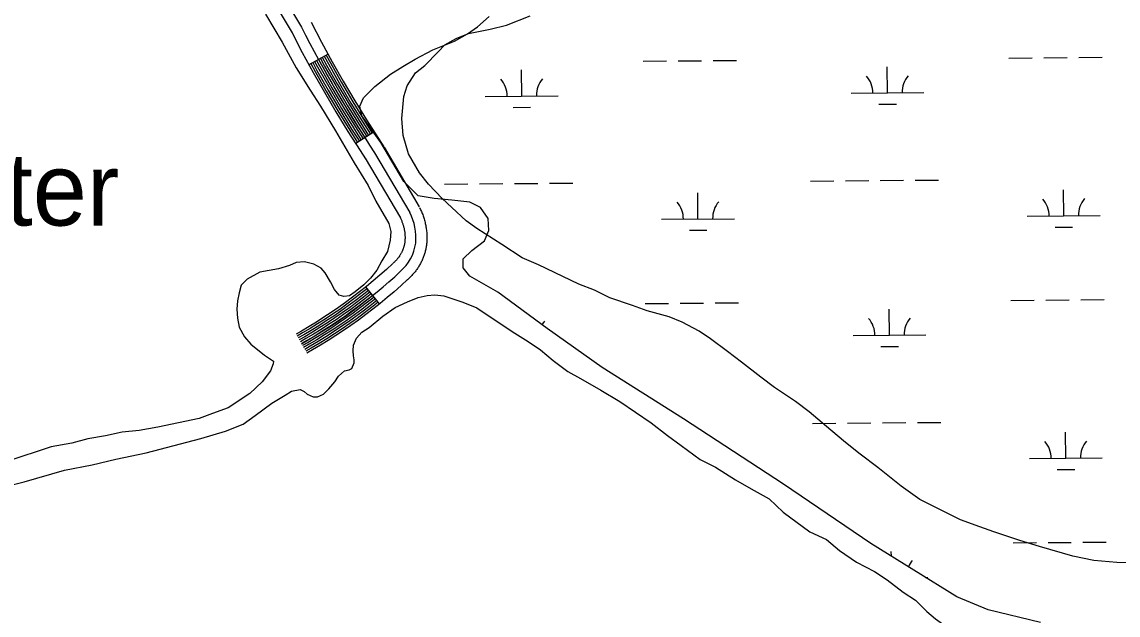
# Model space of a CAD drawing. Extents: x 3568792 to 3606828, y 529143 to 554785.
# Drawn here: x 3584595 to 3586099, y 545708 to 546522 of the extents above; entities that cross this region are included whole.
import ezdxf

# ---------------------------------------------------------------- set-up
doc = ezdxf.new("R2010")
doc.units = 0
for name, color, linetype in [('V-RIVR-IDEN', 7, 'Continuous'), ('V-ROAD-CNTR', 7, 'Continuous'), ('V-SITE-VEGE', 7, 'Continuous'), ('V-TOPO-SHOR', 7, 'Continuous'), ('V-WETL-SWMP', 7, 'Continuous')]:
    doc.layers.add(name, color=color, linetype=linetype)

msp = doc.modelspace()

# ---------------------------------------------------------------- linework, layer by layer
at = {"layer": 'V-ROAD-CNTR'}
for p, q in [((3585015.4, 546477.5), (3584989, 546463.1)), ((3585078.6, 546370.9), (3585053.4, 546354.7)), ((3585086.1, 546134.8), (3585067.4, 546158.3))]:
    msp.add_line(p, q, dxfattribs=at)
for points in [[(3584791.3, 546828), (3584978.8, 546514.5)], [(3584778.4, 546820.3), (3584966, 546506.8)], [(3584992.2, 546521.4), (3585006.4, 546493.9), (3585021.1, 546467), (3585036.3, 546440.3), (3585051.9, 546413.6), (3585068, 546387.4), (3585084.6, 546361.6), (3585091.9, 546350.4)], [(3584965.5, 546507.6), (3584979.9, 546479.8), (3584994.9, 546452.4), (3585010.3, 546425.3), (3585026.2, 546398.2), (3585042.6, 546371.5), (3585059.4, 546345.3), (3585066.7, 546334)], [(3585012.7, 546476.1), (3585018.5, 546465.6), (3585033.7, 546438.8), (3585049.3, 546412.1), (3585065.5, 546385.8), (3585076.1, 546369.3)], [(3584991.7, 546464.5), (3584997.5, 546453.9), (3585012.9, 546426.8), (3585028.8, 546399.7), (3585045.2, 546373.1), (3585055.9, 546356.4)], [(3584994.3, 546466), (3585000.1, 546455.3), (3585015.5, 546428.3), (3585031.3, 546401.3), (3585047.7, 546374.7), (3585058.4, 546358)], [(3584996.9, 546467.4), (3585002.8, 546456.8), (3585018.1, 546429.8), (3585033.9, 546402.8), (3585050.3, 546376.3), (3585060.9, 546359.6)], [(3584999.6, 546468.9), (3585005.4, 546458.2), (3585020.7, 546431.3), (3585036.5, 546404.3), (3585052.8, 546377.9), (3585063.5, 546361.2)], [(3585002.2, 546470.3), (3585008, 546459.7), (3585023.3, 546432.8), (3585039.1, 546405.9), (3585055.3, 546379.5), (3585066, 546362.8)], [(3585004.8, 546471.7), (3585010.6, 546461.2), (3585025.9, 546434.3), (3585041.6, 546407.4), (3585057.9, 546381.1), (3585068.5, 546364.4)], [(3585007.5, 546473.2), (3585013.2, 546462.6), (3585028.5, 546435.8), (3585044.2, 546409), (3585060.4, 546382.7), (3585071, 546366.1)], [(3585010.1, 546474.6), (3585015.9, 546464.1), (3585031.1, 546437.3), (3585046.8, 546410.5), (3585063, 546384.2), (3585073.6, 546367.7)], [(3585079.3, 546342.2), (3585127.5, 546260.3)], [(3585092.2, 546349.8), (3585140.4, 546267.9)], [(3585066.4, 546334.6), (3585114.6, 546252.7)], [(3585140.8, 546267.1), (3585141.5, 546265.8), (3585142.2, 546264.4), (3585142.8, 546263), (3585143.5, 546261.6), (3585144.1, 546260.1), (3585144.7, 546258.7), (3585145.2, 546257.3), (3585145.8, 546255.7), (3585146.3, 546254.3), (3585146.8, 546252.8), (3585147.2, 546251.3), (3585147.7, 546249.8), (3585148.1, 546248.3), (3585148.5, 546246.7), (3585148.8, 546245.3), (3585149.2, 546243.7), (3585149.5, 546242.2), (3585149.7, 546240.6), (3585150, 546239.1), (3585150.2, 546237.6), (3585150.4, 546236), (3585150.6, 546234.4), (3585150.7, 546232.9), (3585150.8, 546231.3), (3585150.9, 546229.8), (3585151, 546228.2), (3585151, 546226.7), (3585151, 546225.1), (3585151, 546223.5), (3585150.9, 546222), (3585150.8, 546220.4), (3585150.7, 546218.8), (3585150.6, 546217.3), (3585150.6, 546216.8)], [(3585114.2, 546253.4), (3585114.7, 546252.4), (3585115.1, 546251.5), (3585115.6, 546250.5), (3585116, 546249.5), (3585116.4, 546248.6), (3585116.8, 546247.6), (3585117.2, 546246.6), (3585117.5, 546245.7), (3585117.9, 546244.7), (3585118.2, 546243.7), (3585118.5, 546242.7), (3585118.8, 546241.7), (3585119.1, 546240.7), (3585119.3, 546239.7), (3585119.6, 546238.7), (3585119.8, 546237.7), (3585120, 546236.6), (3585120.2, 546235.6), (3585120.3, 546234.6), (3585120.5, 546233.6), (3585120.6, 546232.5), (3585120.7, 546231.5), (3585120.8, 546230.5), (3585120.9, 546229.4), (3585120.9, 546228.4), (3585121, 546227.3), (3585121, 546226.3), (3585121, 546225.3), (3585121, 546224.3), (3585120.9, 546223.2), (3585120.9, 546222.1), (3585120.8, 546221.1), (3585120.7, 546220.1), (3585120.7, 546219.7)], [(3585120.8, 546220.2), (3585120.6, 546219.3), (3585120.5, 546218.6), (3585120.4, 546217.7), (3585120.2, 546216.9), (3585120.1, 546216.2), (3585119.9, 546215.4), (3585119.7, 546214.6), (3585119.5, 546213.8), (3585119.3, 546213.1), (3585119.1, 546212.3), (3585118.8, 546211.5), (3585118.5, 546210.7), (3585118.3, 546210), (3585118, 546209.3), (3585117.7, 546208.5), (3585117.4, 546207.8), (3585117.1, 546207), (3585116.7, 546206.3), (3585116.4, 546205.6), (3585116, 546204.9), (3585115.7, 546204.2), (3585115.3, 546203.5), (3585114.9, 546202.8), (3585114.5, 546202.1), (3585114, 546201.4), (3585113.6, 546200.7), (3585113.2, 546200), (3585112.7, 546199.4), (3585112.3, 546198.8), (3585111.8, 546198.1), (3585111.3, 546197.5), (3585110.8, 546196.9), (3585110.3, 546196.3), (3585109.7, 546195.6), (3585109.2, 546195), (3585108.7, 546194.5), (3585108.1, 546193.9), (3585107.5, 546193.3), (3585107, 546192.8), (3585106.4, 546192.2), (3585105.8, 546191.7), (3585105.2, 546191.1), (3585104.7, 546190.7)], [(3585150.5, 546216.2), (3585150.3, 546215), (3585150.1, 546213.7), (3585149.9, 546212.4), (3585149.7, 546211.1), (3585149.4, 546209.8), (3585149.1, 546208.5), (3585148.8, 546207.2), (3585148.4, 546205.9), (3585148.1, 546204.7), (3585147.7, 546203.4), (3585147.3, 546202.2), (3585146.9, 546200.9), (3585146.4, 546199.6), (3585146, 546198.4), (3585145.5, 546197.2), (3585145, 546196), (3585144.4, 546194.7), (3585143.9, 546193.5), (3585143.3, 546192.3), (3585142.7, 546191.2), (3585142.1, 546190), (3585141.4, 546188.8), (3585140.8, 546187.7), (3585140.1, 546186.5), (3585139.4, 546185.4), (3585138.7, 546184.3), (3585138, 546183.2), (3585137.2, 546182.1), (3585136.4, 546181), (3585135.7, 546180), (3585134.9, 546178.9), (3585134, 546177.9), (3585133.2, 546176.9), (3585132.3, 546175.9), (3585131.4, 546174.9), (3585130.5, 546173.9), (3585129.6, 546173), (3585128.7, 546172), (3585127.7, 546171.1), (3585126.8, 546170.2), (3585125.8, 546169.3), (3585124.8, 546168.4), (3585124.3, 546168)], [(3585104.3, 546190.3), (3585095.4, 546182.1), (3585086.4, 546174.2), (3585077.2, 546166.4), (3585068, 546158.7), (3585058.6, 546151.3), (3585049, 546144), (3585039.4, 546136.7), (3585029.6, 546129.8), (3585019.7, 546123), (3585009.6, 546116.4), (3584999.5, 546109.9), (3584989.3, 546103.6), (3584978.9, 546097.5), (3584971.5, 546093.3)], [(3585124.6, 546168.3), (3585115.5, 546159.8), (3585106, 546151.5), (3585096.5, 546143.5), (3585086.9, 546135.4), (3585077, 546127.6), (3585067.1, 546120), (3585057, 546112.5), (3585046.8, 546105.2), (3585036.5, 546098.1), (3585026, 546091.2), (3585015.4, 546084.5), (3585004.8, 546077.9), (3584993.9, 546071.5), (3584986.2, 546067.2)], [(3585069.3, 546155.9), (3585060.4, 546148.9), (3585050.8, 546141.6), (3585041.1, 546134.3), (3585031.3, 546127.3), (3585021.4, 546120.5), (3585011.3, 546113.8), (3585001.1, 546107.4), (3584990.8, 546101), (3584980.4, 546094.9), (3584973, 546090.7)], [(3585071.2, 546153.6), (3585062.3, 546146.5), (3585052.6, 546139.2), (3585042.9, 546131.9), (3585033, 546124.9), (3585023.1, 546118), (3585012.9, 546111.3), (3585002.7, 546104.8), (3584992.4, 546098.4), (3584981.9, 546092.3), (3584974.4, 546088.1)], [(3585073, 546151.2), (3585064.1, 546144.2), (3585054.5, 546136.8), (3585044.7, 546129.5), (3585034.8, 546122.4), (3585024.7, 546115.6), (3585014.5, 546108.8), (3585004.3, 546102.3), (3584993.9, 546095.9), (3584983.4, 546089.7), (3584975.9, 546085.4)], [(3585074.9, 546148.9), (3585065.9, 546141.8), (3585056.3, 546134.4), (3585046.4, 546127), (3585036.5, 546120), (3585026.4, 546113.1), (3585016.2, 546106.3), (3585005.9, 546099.7), (3584995.5, 546093.3), (3584984.9, 546087.1), (3584977.4, 546082.8)], [(3585076.7, 546146.5), (3585067.8, 546139.4), (3585058.1, 546132), (3585048.2, 546124.6), (3585038.2, 546117.5), (3585028.1, 546110.6), (3585017.8, 546103.8), (3585007.5, 546097.2), (3584997, 546090.7), (3584986.4, 546084.5), (3584978.9, 546080.2)], [(3585078.6, 546144.2), (3585069.6, 546137.1), (3585059.9, 546129.6), (3585050, 546122.2), (3585039.9, 546115), (3585029.8, 546108.1), (3585019.4, 546101.2), (3585009.1, 546094.7), (3584998.6, 546088.2), (3584987.9, 546081.9), (3584980.3, 546077.6)], [(3585080.5, 546141.8), (3585071.5, 546134.7), (3585061.7, 546127.2), (3585051.7, 546119.8), (3585041.6, 546112.6), (3585031.5, 546105.6), (3585021.1, 546098.7), (3585010.7, 546092.1), (3585000.1, 546085.6), (3584989.4, 546079.3), (3584981.8, 546075)], [(3585082.3, 546139.5), (3585073.3, 546132.3), (3585063.5, 546124.8), (3585053.5, 546117.3), (3585043.4, 546110.1), (3585033.1, 546103.1), (3585022.7, 546096.2), (3585012.3, 546089.6), (3585001.7, 546083), (3584990.9, 546076.7), (3584983.3, 546072.4)], [(3585084.2, 546137.1), (3585075.2, 546130), (3585065.3, 546122.4), (3585055.3, 546114.9), (3585045.1, 546107.7), (3585034.8, 546100.6), (3585024.3, 546093.7), (3585013.8, 546087), (3585003.2, 546080.5), (3584992.4, 546074.1), (3584984.8, 546069.8)]]:
    msp.add_lwpolyline(points, dxfattribs=at)
for centre, radius, start, end in [((3586562.6, 547322.7), 1778.1, 207.034, 213.4632), ((3585061.4, 546225.7), 74.6, 354.2776, 27.6312), ((3585075.2, 546225.9), 60.9, 310.1401, 352.7828), ((3584634.5, 546693.8), 703.7, 299.3037, 313.013)]:
    msp.add_arc(centre, radius, start, end, dxfattribs=at)
at = {"layer": 'V-SITE-VEGE'}
msp.add_lwpolyline([(3586114.6, 545779.5), (3586097.7, 545779.8), (3586066.3, 545782.6), (3586037.2, 545788.7), (3585991.4, 545801.8), (3585964.6, 545810.2), (3585928.9, 545822), (3585909.9, 545829), (3585883.1, 545838.5), (3585864.2, 545847.8), (3585827.4, 545866.4), (3585801.9, 545884.8), (3585769.8, 545910), (3585745.4, 545928.4), (3585725.5, 545944.5), (3585705.5, 545961.6), (3585675.6, 545986.8), (3585656.8, 546000.6), (3585627.9, 546020.2), (3585609.1, 546034), (3585582.5, 546054.7), (3585563.6, 546069.6), (3585540.3, 546086.8), (3585524.8, 546097.2), (3585501.4, 546109.9), (3585483.6, 546117), (3585453.4, 546125.4), (3585433.3, 546132.4), (3585402, 546143.1), (3585380.9, 546153.5), (3585359.7, 546161.7), (3585337.4, 546172.2), (3585304, 546188.5), (3585281.7, 546197.9), (3585253.9, 546216.3), (3585219.5, 546238.2), (3585205, 546248.6), (3585185.1, 546266.9), (3585171.9, 546279.5), (3585153.1, 546298.9), (3585141, 546314.8), (3585125.7, 546340.9), (3585118.3, 546365.7), (3585116.5, 546389.3), (3585119.2, 546419.6), (3585124, 546434.1), (3585135.5, 546451.9), (3585148, 546461.8), (3585166.3, 546480.6), (3585175.4, 546490.5), (3585191.3, 546499.2), (3585208.3, 546505.7), (3585237.6, 546511.9), (3585260.1, 546517.2), (3585292.9, 546530.1)], dxfattribs=at)
at = {"layer": 'V-TOPO-SHOR'}
for points in [[(3584929.7, 546532.3), (3584952.6, 546494.2), (3584971.6, 546458.6), (3584990.6, 546427.9), (3585004.9, 546406.2), (3585025.4, 546372.5), (3585051.1, 546328.5), (3585070.2, 546297.3), (3585081.1, 546275.6), (3585098.7, 546245), (3585101.4, 546234.1), (3585100.7, 546222.4), (3585097, 546206.8), (3585089, 546193.7), (3585082.4, 546181.1), (3585073.4, 546170), (3585064.4, 546160.8), (3585052.5, 546151.2), (3585044.6, 546146), (3585037.2, 546145.1), (3585030.4, 546146.7), (3585024.2, 546154.7), (3585018.5, 546165), (3585011.4, 546177.4), (3585006.1, 546183.9), (3584995.9, 546189.4), (3584983.2, 546192.6), (3584971.5, 546191.8), (3584962.6, 546187.5), (3584947.3, 546182.9), (3584921.8, 546178.4), (3584904.5, 546168.9), (3584896, 546160.7), (3584893.4, 546150), (3584891.2, 546138.8), (3584890.1, 546127.6), (3584891.3, 546115.3), (3584893.6, 546103), (3584900.7, 546089.7), (3584909.3, 546079.7), (3584928.2, 546064.2), (3584940.3, 546056.2), (3584940.2, 546052.3), (3584936.6, 546043), (3584925.1, 546027.6), (3584908.2, 546011.7), (3584878.5, 545992.1), (3584856.8, 545984.2), (3584838.6, 545977.6), (3584781.6, 545965.4), (3584756, 545960.9), (3584733, 545958.8), (3584709.9, 545953.8), (3584685.8, 545949.4), (3584663.7, 545943.8), (3584635.2, 545938.5), (3584574.7, 545918.4)], [(3584956.6, 546009.4), (3584965, 546015.1), (3584977.3, 546017.4), (3584982.7, 546014.4), (3584986.5, 546010.9), (3584994.8, 546007.3), (3585001.1, 546007.2), (3585009, 546011), (3585016.5, 546018.2), (3585024.5, 546027.8), (3585029.5, 546035.6), (3585038, 546042.8), (3585044.4, 546044.2), (3585047.8, 546046.1), (3585051.4, 546053.8), (3585051, 546058.2), (3585050.1, 546063.6), (3585049.7, 546070.5), (3585050.3, 546078.3), (3585054.4, 546087.6), (3585061.9, 546095.8), (3585071.8, 546102.4), (3585090.6, 546117.8), (3585107.5, 546129.8), (3585124.3, 546137.8), (3585139.1, 546143.4), (3585151.3, 546146.2), (3585162.1, 546147.4), (3585174.4, 546145.8), (3585188, 546141.1), (3585200.2, 546137), (3585219.6, 546129.3), (3585268, 546096.7), (3585289.8, 546083.1), (3585306.8, 546071.6), (3585324.1, 546057.1), (3585344.5, 546042), (3585361.9, 546032.4), (3585389.6, 546016.3), (3585415.7, 546000.7), (3585458.8, 545971.6), (3585481, 545954), (3585499.9, 545940.5), (3585526, 545921), (3585546.9, 545910.8), (3585574.5, 545893.2), (3585595.9, 545881.1), (3585620.6, 545867), (3585639.9, 545849), (3585676.6, 545822), (3585699.4, 545811.3), (3585717.3, 545796.3)], [(3584534.6, 545874.9), (3584598.5, 545890.5), (3584653.6, 545906.7), (3584691.9, 545913.9), (3584724.3, 545921.7), (3584765.6, 545930.3), (3584840.9, 545950.1), (3584874.8, 545960.3), (3584899, 545969.6), (3584915.3, 545981.6), (3584938.1, 545998.4), (3584956.6, 546009.4)], [(3585717.3, 545796.3), (3585740.5, 545780.3), (3585765.3, 545767.6), (3585782.7, 545756), (3585804.5, 545739), (3585821.4, 545728), (3585836.8, 545712.5), (3585848.9, 545702.5), (3585863.4, 545692), (3585877.5, 545685.4), (3585918.4, 545672), (3585941.7, 545662.8), (3585957.8, 545658.6), (3585983.7, 545654.7), (3586003.3, 545654.9), (3586031.2, 545653.4), (3586053.2, 545650.1), (3586075.2, 545647.3), (3586126.5, 545645.9), (3586157.4, 545644), (3586175.5, 545644.1), (3586193.6, 545643.3)]]:
    msp.add_lwpolyline(points, dxfattribs=at)
at = {"layer": 'V-WETL-SWMP'}
for p, q in [((3585447.8, 546467.9), (3585479.8, 546468.2)), ((3585495.8, 546468.3), (3585527.8, 546468.6)), ((3585543.8, 546468.7), (3585575.8, 546469)), ((3585949.7, 546472.1), (3585981.7, 546472.4)), ((3585997.7, 546472.5), (3586029.7, 546472.8)), ((3586045.7, 546472.9), (3586077.7, 546473.2)), ((3585281.1, 546420.1), (3585280.8, 546456.1)), ((3585783, 546424.3), (3585782.7, 546460.3)), ((3585231.1, 546419.6), (3585331.1, 546420.5)), ((3585733, 546423.9), (3585833, 546424.7)), ((3585269.3, 546404.5), (3585293.3, 546404.7)), ((3585771.2, 546408.8), (3585795.2, 546409)), ((3585175.3, 546299.1), (3585207.3, 546299.4)), ((3585223.3, 546299.5), (3585255.3, 546299.8)), ((3585271.3, 546299.9), (3585303.3, 546300.2)), ((3585319.3, 546300.3), (3585351.3, 546300.6)), ((3585677.2, 546303.3), (3585709.2, 546303.6)), ((3585725.2, 546303.7), (3585757.2, 546304)), ((3585773.2, 546304.1), (3585805.2, 546304.4)), ((3585821.2, 546304.5), (3585853.2, 546304.8)), ((3585523, 546251.3), (3585522.7, 546287.3)), ((3586024.9, 546255.5), (3586024.6, 546291.5)), ((3585473, 546250.9), (3585573, 546251.7)), ((3585974.9, 546255.1), (3586074.9, 546255.9)), ((3585511.2, 546235.8), (3585535.2, 546236)), ((3586013.1, 546240), (3586037.1, 546240.2)), ((3585450.6, 546135.2), (3585482.6, 546135.5)), ((3585498.6, 546135.6), (3585530.6, 546135.9)), ((3585546.6, 546136.1), (3585578.6, 546136.3)), ((3585952.5, 546139.5), (3585984.5, 546139.7)), ((3586000.5, 546139.9), (3586032.5, 546140.2)), ((3586048.5, 546140.3), (3586080.5, 546140.6)), ((3585785.8, 546091.6), (3585785.5, 546127.6)), ((3585735.8, 546091.2), (3585835.8, 546092.1)), ((3585774, 546076.1), (3585798, 546076.3)), ((3585680, 545970.7), (3585712, 545970.9)), ((3585728, 545971.1), (3585760, 545971.3)), ((3585776, 545971.5), (3585808, 545971.8)), ((3585824, 545971.9), (3585856, 545972.2)), ((3586027.7, 545922.9), (3586027.4, 545958.9)), ((3585977.7, 545922.4), (3586077.7, 545923.3)), ((3586015.9, 545907.3), (3586039.9, 545907.5)), ((3585955.3, 545806.8), (3585987.3, 545807.1)), ((3586003.3, 545807.2), (3586035.3, 545807.5)), ((3586051.3, 545807.6), (3586083.3, 545807.9)), ((3585788.4, 545788.5), (3585788.3, 545795)), ((3585835.4, 545759.4), (3585838.6, 545759.4))]:
    msp.add_line(p, q, dxfattribs=at)
msp.add_lwpolyline([(3585993.1, 545697.3), (3585921.2, 545714.9), (3585878, 545732.9), (3585760.1, 545806.1), (3585640.4, 545887.2), (3585503, 545977), (3585391.4, 546047.6), (3585316.2, 546100.8), (3585248.3, 546150.9), (3585210.1, 546172.8), (3585200.9, 546184.3), (3585200.6, 546196.7), (3585212.7, 546207.9), (3585230.2, 546221.4), (3585235.9, 546235.7), (3585235.2, 546252), (3585224.6, 546267), (3585209.9, 546274.2), (3585185.2, 546277), (3585161, 546279.4), (3585138.8, 546283.3), (3585119.4, 546302.9), (3585087.7, 546356.3), (3585061.6, 546392.8), (3585058.8, 546406.2), (3585064, 546417.5), (3585079.6, 546433.1), (3585101.1, 546450), (3585118.1, 546460.6), (3585135.1, 546470.7), (3585159, 546483.6), (3585188.9, 546495.5), (3585206.9, 546505.6), (3585220.4, 546515.2), (3585236.4, 546529.3)], dxfattribs=at)
for centre, start, end in [((3585727.8, 546424.3), 359.7115, 41.2552), ((3585838.3, 546425.2), 139.7115, 181.2552), ((3585225.9, 546420.1), 359.7115, 41.2552), ((3585336.4, 546421), 139.7115, 181.2552), ((3585467.8, 546251.3), 359.7115, 41.2552), ((3585578.3, 546252.2), 139.7115, 181.2552), ((3585969.7, 546255.5), 359.7115, 41.2552), ((3586080.2, 546256.5), 139.7115, 181.2552), ((3585730.6, 546091.6), 359.7115, 41.2552), ((3585841.1, 546092.6), 139.7115, 181.2552), ((3585339.2, 546088.3), 139.7115, 149.456), ((3585972.5, 545922.9), 359.7115, 41.2552), ((3586083, 545923.8), 139.7115, 181.2552), ((3585843.9, 545759.9), 139.7115, 156.2347)]:
    msp.add_arc(centre, 35.2, start, end, dxfattribs=at)

# ---------------------------------------------------------------- texts
at = {"layer": 'V-RIVR-IDEN'}
msp.add_text('Water', height=100, dxfattribs=at).set_placement((3584372.4, 546242.3))

doc.saveas('drawing.dxf')
